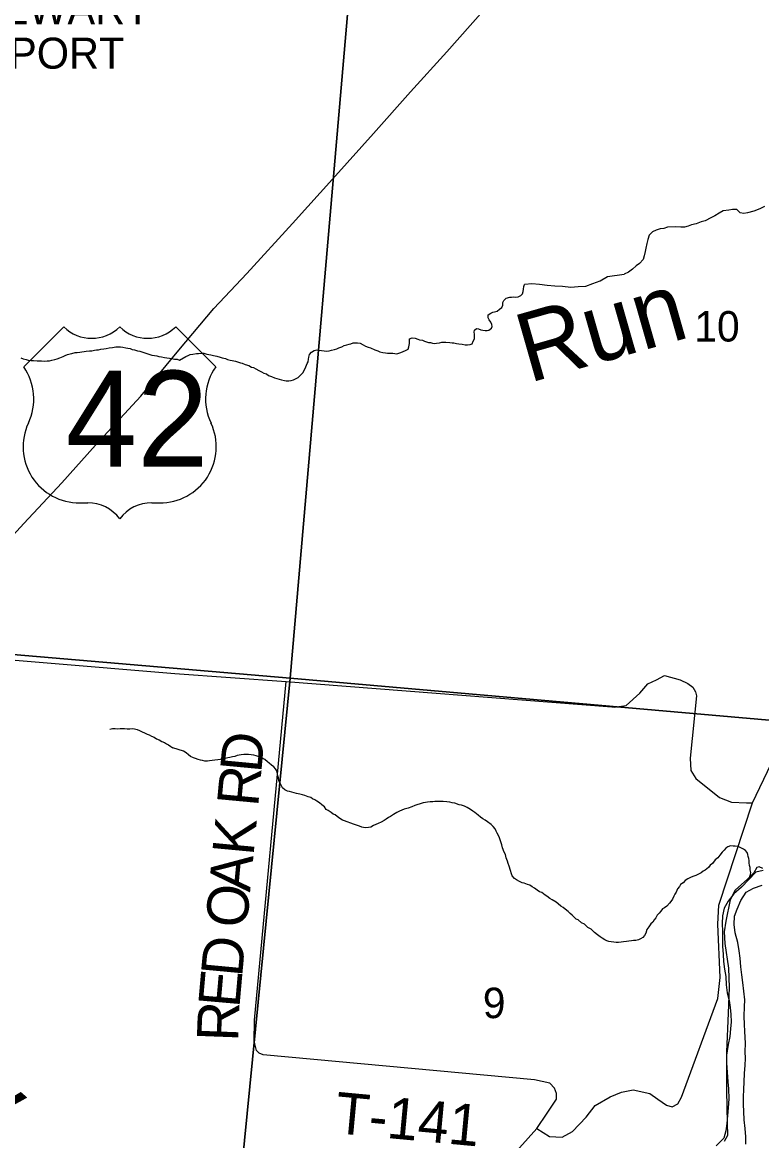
# Model space of a CAD drawing. Extents: x 0 to 1064, y 0 to 440.
# Drawn here: x 311.14 to 327.38, y 290.82 to 315.41 of the extents above; entities that cross this region are included whole.
import ezdxf

# ---------------------------------------------------------------- set-up
doc = ezdxf.new("R2010")
doc.units = 0
for name, color, linetype in [('GM_X_Airport_Text_Class_3', 7, 'Continuous'), ('GM_X_Major_River', 7, 'Continuous'), ('GM_X_Minor_River', 7, 'Continuous'), ('GM_X_Minor_River_Text', 7, 'Continuous'), ('GM_X_Section', 7, 'Continuous'), ('GM_X_Section_Text', 7, 'Continuous'), ('GM_X_Township_Road', 7, 'Continuous'), ('GM_X_Township_Road_Text', 7, 'Continuous'), ('GM_X_US_Location', 7, 'Continuous'), ('GM_X_US_Route', 7, 'Continuous'), ('GM_X_US_Shield', 7, 'Continuous')]:
    doc.layers.add(name, color=color, linetype=linetype)

msp = doc.modelspace()

# ---------------------------------------------------------------- linework, layer by layer
at = {"layer": 'GM_X_Major_River'}
for points in [[(327.417, 296.764), (327.252, 296.724), (327.104, 296.563), (326.937, 296.395), (326.771, 296.252), (326.647, 296.09), (326.56, 295.934), (326.521, 295.765), (326.518, 295.595), (326.521, 295.419), (326.519, 295.261), (326.523, 295.097), (326.538, 294.915), (326.542, 294.763), (326.563, 294.593), (326.597, 294.435), (326.606, 294.247), (326.628, 294.07), (326.668, 293.906), (326.69, 293.754), (326.706, 293.596), (326.709, 293.438), (326.701, 293.281), (326.68, 293.111), (326.647, 292.936), (326.613, 292.7), (326.61, 292.53), (326.625, 292.329), (326.64, 292.117), (326.656, 291.965), (326.658, 291.74), (326.649, 291.546), (326.629, 291.377), (326.614, 291.201), (326.593, 291.038), (326.554, 290.88), (326.381, 290.713)], [(327.032, 290.746), (327.034, 290.909), (327.019, 291.092), (326.997, 291.28), (326.988, 291.462), (326.985, 291.62), (326.981, 291.784), (326.99, 291.947), (326.998, 292.117), (327.007, 292.299), (327.022, 292.481), (327.025, 292.633), (327.021, 292.784), (327.03, 292.96), (327.016, 293.227), (327.006, 293.379), (326.997, 293.561), (327.006, 293.767), (327.014, 293.919), (326.993, 294.107), (326.972, 294.302), (326.944, 294.466), (326.922, 294.648), (326.913, 294.837), (326.891, 294.995), (326.858, 295.177), (326.8, 295.39), (326.779, 295.579), (326.788, 295.755), (326.845, 295.911), (326.927, 296.104), (327.039, 296.285), (327.204, 296.373), (327.394, 296.437)]]:
    msp.add_lwpolyline(points, dxfattribs=at)
at = {"layer": 'GM_X_Minor_River'}
for points in [[(327.443, 311.357), (327.339, 311.308), (327.212, 311.254), (327.072, 311.223), (326.993, 311.205), (326.914, 311.217), (326.835, 311.296), (326.744, 311.29), (326.665, 311.278), (326.537, 311.26), (326.452, 311.211), (326.355, 311.15), (326.269, 311.108), (326.142, 311.041), (326.057, 311.023), (325.941, 310.98), (325.844, 310.956), (325.765, 310.925), (325.686, 310.907), (325.607, 310.907), (325.497, 310.913), (325.315, 310.901), (325.236, 310.877), (325.151, 310.865), (325.066, 310.84), (324.987, 310.804), (324.914, 310.725), (324.883, 310.634), (324.859, 310.543), (324.835, 310.446), (324.823, 310.367), (324.798, 310.276), (324.78, 310.19), (324.701, 310.105), (324.622, 310.051), (324.543, 309.978), (324.458, 309.917), (324.361, 309.869)], [(322.179, 309.651), (322.334, 309.663), (322.504, 309.648), (322.668, 309.627), (322.838, 309.612), (323.007, 309.604), (323.189, 309.582), (323.353, 309.598), (323.518, 309.608), (323.676, 309.666), (323.835, 309.724), (323.995, 309.819), (324.361, 309.869)], [(319.824, 308.444), (319.867, 308.431), (319.928, 308.417), (319.976, 308.398), (320.061, 308.372), (320.103, 308.366), (320.152, 308.352), (320.194, 308.346), (320.237, 308.351), (320.305, 308.362), (320.354, 308.373), (320.396, 308.378), (320.445, 308.378), (320.53, 308.37), (320.579, 308.363), (320.622, 308.362), (320.676, 308.349), (320.731, 308.342), (320.798, 308.335), (320.865, 308.321), (320.92, 308.32), (320.975, 308.325), (321.018, 308.343), (321.043, 308.397), (321.069, 308.451), (321.07, 308.506), (321.071, 308.555), (321.066, 308.597), (321.073, 308.64), (321.117, 308.676), (321.159, 308.669), (321.214, 308.65), (321.256, 308.643), (321.305, 308.636), (321.348, 308.635), (321.391, 308.64), (321.446, 308.682), (321.46, 308.724), (321.454, 308.767), (321.431, 308.816), (321.396, 308.871), (321.372, 308.914), (321.374, 308.975), (321.43, 309.017), (321.473, 309.034), (321.515, 309.04), (321.571, 309.057), (321.62, 309.099), (321.67, 309.14), (321.696, 309.188), (321.697, 309.249), (321.716, 309.292), (321.772, 309.345), (321.846, 309.368), (321.889, 309.368), (321.932, 309.373), (321.974, 309.366), (322.029, 309.371), (322.091, 309.4), (322.128, 309.442), (322.142, 309.491), (322.149, 309.539), (322.156, 309.6), (322.17, 309.642), (322.179, 309.651)], [(311.9, 308.013), (311.962, 308.035), (312.036, 308.063), (312.079, 308.08), (312.128, 308.103), (312.184, 308.119), (312.227, 308.13), (312.294, 308.146), (312.343, 308.151), (312.398, 308.155), (312.441, 308.166), (312.496, 308.17), (312.539, 308.175), (312.612, 308.185), (312.667, 308.189), (312.722, 308.2), (312.765, 308.205), (312.808, 308.209), (312.863, 308.22), (312.924, 308.23), (312.979, 308.24), (313.047, 308.251), (313.12, 308.26), (313.188, 308.277), (313.242, 308.275), (313.291, 308.273), (313.345, 308.266), (313.412, 308.251), (313.454, 308.244), (313.509, 308.236), (313.551, 308.217), (313.599, 308.209), (313.666, 308.189), (313.72, 308.175), (313.762, 308.162), (313.804, 308.148), (313.871, 308.128), (313.913, 308.115), (313.979, 308.094), (314.04, 308.08), (314.094, 308.073), (314.136, 308.059), (314.197, 308.051), (314.258, 308.043), (314.312, 308.035), (314.367, 308.028), (314.421, 308.014), (314.482, 308.006), (314.536, 308.004), (314.59, 307.984), (314.728, 308.062)], [(314.728, 308.062), (314.778, 308.086), (314.821, 308.103), (314.882, 308.114), (314.962, 308.125), (315.01, 308.13), (315.072, 308.135), (315.126, 308.134), (315.193, 308.115), (315.236, 308.108), (315.278, 308.095), (315.339, 308.081), (315.412, 308.068), (315.484, 308.048), (315.527, 308.035), (315.6, 308.016), (315.648, 307.997), (315.703, 307.984), (315.751, 307.97), (315.824, 307.957), (315.866, 307.944), (315.927, 307.925), (315.969, 307.912), (316.03, 307.886), (316.115, 307.866), (316.175, 307.829), (316.217, 307.816), (316.265, 307.791), (316.332, 307.753), (316.392, 307.721), (316.446, 307.696), (316.501, 307.677), (316.549, 307.645), (316.615, 307.62), (316.676, 307.594), (316.73, 307.581), (316.779, 307.562), (316.833, 307.549), (316.894, 307.536), (316.937, 307.529), (316.992, 307.528), (317.041, 307.533), (317.096, 307.55), (317.139, 307.568), (317.195, 307.603), (317.251, 307.651), (317.3, 307.699), (317.332, 307.753), (317.364, 307.831), (317.397, 307.904), (317.416, 307.946), (317.423, 308.001), (317.43, 308.049), (317.45, 308.104), (317.494, 308.158), (317.55, 308.193), (317.611, 308.21), (317.653, 308.203), (317.714, 308.196), (317.769, 308.183), (317.818, 308.182), (317.879, 308.187), (317.928, 308.198), (317.995, 308.215), (318.051, 308.233), (318.094, 308.25), (318.155, 308.273), (318.211, 308.303), (318.266, 308.32), (318.315, 308.331), (318.358, 308.343), (318.407, 308.36), (318.456, 308.365), (318.505, 308.364), (318.56, 308.351), (318.626, 308.32), (318.68, 308.288), (318.735, 308.269), (318.789, 308.25), (318.886, 308.205), (318.946, 308.186), (318.995, 308.167), (319.055, 308.147), (319.116, 308.14), (319.159, 308.133), (319.238, 308.132), (319.281, 308.131), (319.323, 308.124), (319.366, 308.123), (319.409, 308.135), (319.452, 308.152), (319.507, 308.17), (319.556, 308.193), (319.612, 308.222), (319.632, 308.277), (319.645, 308.344), (319.641, 308.411), (319.642, 308.453), (319.703, 308.47), (319.77, 308.463), (319.824, 308.444)], [(311.103, 308.031), (311.157, 308.011), (311.224, 307.997), (311.266, 307.984), (311.327, 307.976), (311.381, 307.974), (311.46, 307.966), (311.515, 307.964), (311.558, 307.963), (311.631, 307.96), (311.679, 307.965), (311.734, 307.969), (311.783, 307.98), (311.851, 307.996), (311.9, 308.013)], [(313.062, 299.872), (313.117, 299.883), (313.178, 299.887), (313.227, 299.88), (313.288, 299.884), (313.343, 299.882), (313.385, 299.881), (313.44, 299.879), (313.501, 299.877), (313.562, 299.881), (313.604, 299.874), (313.659, 299.86), (313.713, 299.84), (313.773, 299.808), (313.821, 299.788), (313.881, 299.762), (313.923, 299.743), (313.976, 299.717), (314.03, 299.691), (314.084, 299.659), (314.144, 299.633), (314.204, 299.601), (314.264, 299.574), (314.306, 299.549), (314.348, 299.523), (314.401, 299.491), (314.443, 299.46)], [(317.474, 298.365), (317.414, 298.385), (317.341, 298.41), (317.292, 298.424), (317.232, 298.437), (317.159, 298.456), (317.11, 298.469), (317.056, 298.483), (317.007, 298.496), (316.965, 298.509), (316.905, 298.534), (316.857, 298.578), (316.821, 298.639), (316.798, 298.688), (316.775, 298.737), (316.764, 298.798), (316.753, 298.847), (316.742, 298.89), (316.731, 298.951), (316.701, 298.994), (316.666, 299.038), (316.612, 299.081), (316.564, 299.119), (316.522, 299.15), (316.462, 299.199), (316.402, 299.237), (316.36, 299.256), (316.317, 299.269), (316.275, 299.282), (316.22, 299.301), (316.166, 299.308), (316.105, 299.316), (316.05, 299.31), (316.007, 299.311), (315.946, 299.306), (315.903, 299.295), (315.854, 299.29), (315.805, 299.272), (315.756, 299.261), (315.694, 299.244), (315.652, 299.239), (315.59, 299.228), (315.535, 299.216), (315.486, 299.205), (315.431, 299.194), (315.364, 299.189), (315.309, 299.178), (315.248, 299.173), (315.205, 299.168), (315.15, 299.169), (315.095, 299.182), (315.053, 299.189), (314.998, 299.202), (314.944, 299.221), (314.895, 299.24), (314.835, 299.272), (314.787, 299.303), (314.733, 299.347), (314.679, 299.384), (314.443, 299.46)], [(322.665, 296.201), (322.623, 296.22), (322.551, 296.276), (322.503, 296.295), (322.449, 296.333), (322.389, 296.371), (322.34, 296.402), (322.286, 296.439), (322.238, 296.452), (322.165, 296.484), (322.117, 296.491), (322.063, 296.523), (321.996, 296.554), (321.954, 296.585), (321.901, 296.647), (321.883, 296.69), (321.861, 296.764), (321.832, 296.855), (321.815, 296.917), (321.798, 296.966), (321.769, 297.039), (321.753, 297.112), (321.723, 297.162), (321.689, 297.26), (321.672, 297.327), (321.649, 297.394), (321.621, 297.48), (321.597, 297.535), (321.574, 297.584), (321.551, 297.627), (321.527, 297.677), (321.486, 297.732), (321.438, 297.776), (321.36, 297.832), (321.306, 297.869), (321.258, 297.901), (321.204, 297.938), (321.15, 297.982), (321.078, 298.038), (321.036, 298.069), (320.982, 298.1), (320.91, 298.144), (320.855, 298.176), (320.789, 298.195), (320.734, 298.208), (320.637, 298.241), (320.583, 298.248), (320.534, 298.261), (320.467, 298.274), (320.382, 298.276), (320.29, 298.277), (320.248, 298.278), (320.199, 298.279), (320.156, 298.274), (320.101, 298.275), (320.04, 298.264), (319.997, 298.258), (319.942, 298.247), (319.881, 298.23), (319.807, 298.207), (319.764, 298.19), (319.696, 298.16), (319.616, 298.131), (319.53, 298.109), (319.426, 298.068), (319.364, 298.039), (319.296, 297.997), (319.228, 297.95), (319.185, 297.926), (319.129, 297.891), (319.085, 297.861), (319.024, 297.826), (318.956, 297.797), (318.907, 297.773), (318.851, 297.75), (318.795, 297.714), (318.74, 297.709), (318.679, 297.704), (318.637, 297.705), (318.594, 297.718), (318.546, 297.737), (318.461, 297.763), (318.413, 297.782), (318.358, 297.801), (318.273, 297.833), (318.219, 297.853), (318.171, 297.872), (318.11, 297.909), (318.056, 297.947), (318.008, 297.984), (317.966, 298.003), (317.924, 298.035), (317.858, 298.085), (317.816, 298.104), (317.775, 298.159), (317.721, 298.203), (317.667, 298.252), (317.607, 298.29), (317.565, 298.315), (317.516, 298.34), (317.474, 298.365)], [(327.104, 296.563), (327.141, 296.673), (327.142, 296.722), (327.131, 296.777), (327.127, 296.825), (327.115, 296.874), (327.111, 296.929), (327.106, 296.984), (327.101, 297.027), (327.089, 297.07), (327.078, 297.112), (327.061, 297.155), (327.025, 297.199), (326.983, 297.23), (326.899, 297.274), (326.856, 297.293), (326.802, 297.3), (326.753, 297.301), (326.698, 297.302), (326.643, 297.285), (326.599, 297.255), (326.562, 297.213), (326.512, 297.165), (326.462, 297.099), (326.418, 297.039), (326.362, 296.998), (326.305, 296.92), (326.249, 296.878), (326.212, 296.83), (326.143, 296.77), (326.1, 296.747), (326.056, 296.711), (326.007, 296.688), (325.939, 296.652), (325.872, 296.629), (325.822, 296.606), (325.761, 296.577), (325.705, 296.541), (325.661, 296.493), (325.599, 296.452), (325.58, 296.409), (325.536, 296.362), (325.504, 296.289), (325.478, 296.241), (325.453, 296.199), (325.421, 296.132), (325.39, 296.084), (325.358, 296.042), (325.302, 295.982), (325.246, 295.941), (325.203, 295.917), (325.165, 295.869), (325.128, 295.827), (325.084, 295.78), (325.058, 295.719), (325.02, 295.677), (324.989, 295.629), (324.951, 295.587), (324.901, 295.527), (324.863, 295.467), (324.837, 295.388), (324.805, 295.334), (324.768, 295.286), (324.718, 295.263), (324.675, 295.239), (324.62, 295.222), (324.565, 295.223), (324.522, 295.218), (324.461, 295.207), (324.412, 295.201), (324.345, 295.191), (324.296, 295.185), (324.234, 295.18), (324.186, 295.181), (324.131, 295.188), (324.076, 295.195), (324.028, 295.202), (323.979, 295.215), (323.937, 295.241), (323.877, 295.278), (323.835, 295.303), (323.775, 295.347), (323.709, 295.403), (323.637, 295.471), (323.565, 295.509), (323.487, 295.584), (323.421, 295.615), (323.349, 295.677), (323.307, 295.696), (323.265, 295.734), (323.217, 295.783), (323.175, 295.814), (323.133, 295.858), (323.062, 295.914), (323.02, 295.951), (322.971, 295.976), (322.912, 296.032), (322.864, 296.064), (322.779, 296.12), (322.731, 296.145), (322.665, 296.201)]]:
    msp.add_lwpolyline(points, dxfattribs=at)
at = {"layer": 'GM_X_Section'}
for points in [[(301.712, 320.115), (318.433, 317.364), (317.022, 300.99), (300.126, 302.432)], [(317.022, 300.99), (315.434, 284.894), (298.706, 286.183), (300.126, 302.432)]]:
    msp.add_lwpolyline(points, close=True, dxfattribs=at)
for points in [[(328.553, 299.977), (317.022, 300.99), (318.433, 317.364)], [(315.434, 284.894), (317.022, 300.99), (328.553, 299.977)], [(327.407, 296.81), (327.329, 296.842), (327.274, 296.825), (327.212, 296.711), (327.07, 296.574), (326.799, 296.33), (326.692, 296.114), (326.599, 295.649), (326.559, 295.413), (326.573, 295.158), (326.654, 294.612), (326.671, 294.187), (326.649, 293.63), (326.61, 292.776), (326.613, 291.928), (326.625, 291.207), (326.633, 290.94), (326.557, 290.802)]]:
    msp.add_lwpolyline(points, dxfattribs=at)
at = {"layer": 'GM_X_Township_Road'}
for points in [[(327.05, 298.253), (327.055, 298.253), (327.182, 298.248), (328.08, 300.132), (328.744, 301.332), (329.59, 302.542), (329.952, 302.859), (330.362, 303.164), (330.993, 303.636), (331.751, 304.532), (332.201, 305.103), (332.715, 305.965), (333.817, 307.086)], [(308.609, 301.586), (314.486, 301.092), (316.936, 300.916), (324.09, 300.359), (324.091, 300.359)], [(316.245, 292.953), (316.231, 293.007), (316.237, 293.469), (316.936, 300.916)], [(324.091, 300.359), (324.138, 300.355), (324.405, 300.389), (324.706, 300.658), (324.878, 300.863), (325.074, 300.957), (325.251, 301.046), (325.589, 300.951), (325.758, 300.87), (325.873, 300.79), (325.932, 300.692), (325.949, 300.601), (325.811, 299.23), (325.826, 298.963), (325.939, 298.785), (326.456, 298.366), (326.721, 298.266), (327.05, 298.253)], [(322.44, 291.092), (322.723, 290.918), (322.996, 290.903), (323.228, 291.028), (323.523, 291.34), (323.726, 291.598), (324.056, 291.789), (324.3, 291.889), (324.562, 291.941), (324.925, 291.857), (325.1, 291.734), (325.292, 291.604), (325.413, 291.566), (325.541, 291.631), (325.622, 291.782), (326.419, 293.946), (326.474, 294.407), (326.421, 295.585), (326.445, 296.004), (327.182, 298.248)], [(322.44, 291.092), (322.668, 291.429), (322.878, 291.736), (322.874, 291.858), (322.833, 291.98), (322.731, 292.084), (322.392, 292.161), (316.428, 292.713), (316.343, 292.745), (316.283, 292.806), (316.246, 292.95), (316.245, 292.953)], [(321.189, 284.112), (321.22, 284.461), (321.35, 285.889), (321.453, 287.37), (321.491, 288.45), (321.378, 289.162), (321.352, 289.526), (321.428, 289.781), (321.806, 290.377), (322.44, 291.092)]]:
    msp.add_lwpolyline(points, dxfattribs=at)
at = {"layer": 'GM_X_US_Route'}
msp.add_lwpolyline([(308.609, 301.586), (309.421, 302.479), (310.308, 303.449), (311.17, 304.389), (312.001, 305.282), (312.745, 306.115), (313.737, 307.192), (314.577, 308.201), (315.347, 309.115), (316.07, 309.884), (317.074, 310.986), (318.021, 312.034), (318.855, 312.965), (319.664, 313.877), (320.467, 314.76), (321.264, 315.661), (321.91, 316.39), (322.706, 317.279), (323.547, 318.212)], dxfattribs=at)
at = {"layer": 'GM_X_US_Shield'}
for p, q in [((312.046, 308.713), (311.167, 307.834)), ((315.385, 307.834), (314.507, 308.713)), ((312.397, 304.846), (312.573, 304.846)), ((313.979, 304.846), (314.155, 304.846))]:
    msp.add_line(p, q, dxfattribs=at)
for centre, radius, start, end in [((312.661, 309.34), 0.879, 225.573, 314.427), ((313.891, 309.34), 0.879, 225.573, 314.427), ((310.159, 307.128), 1.23, 334.5471, 35.0009), ((316.393, 307.128), 1.23, 144.9991, 205.4529), ((312.383, 306.076), 1.23, 154.8319, 270.6383), ((314.169, 306.076), 1.23, 269.3617, 25.1681), ((312.573, 303.967), 0.879, 36.8699, 90), ((313.979, 303.967), 0.879, 90, 143.1301)]:
    msp.add_arc(centre, radius, start, end, dxfattribs=at)

# ---------------------------------------------------------------- texts
at = {"layer": 'GM_X_Airport_Text_Class_3'}
for s, p in [('RED STEWART', (307.316, 315.363)), ('AIRFIELD AIRPORT', (304.969, 314.389))]:
    msp.add_text(s, height=0.68182, rotation=0, dxfattribs=at).set_placement(p)
at = {"layer": 'GM_X_Minor_River_Text'}
for s, height, rotation, p in [('Run', 1.5151, 15.9328, (322.265, 307.475)), ('Dry', 1.515, 318.4598, (308.118, 292.986))]:
    msp.add_text(s, height=height, rotation=rotation, dxfattribs=at).set_placement(p)
at = {"layer": 'GM_X_Section_Text'}
for s, height, p in [('10', 0.6697, (325.903, 308.39)), ('9', 0.67, (321.256, 293.517))]:
    msp.add_text(s, height=height, rotation=0, dxfattribs=at).set_placement(p)
at = {"layer": 'GM_X_Township_Road_Text'}
for s, height, rotation, p in [('D', 0.909, 84.641, (316.385, 298.891)), ('R', 0.909, 84.6413, (316.316, 298.148)), ('K', 0.909, 84.641, (316.215, 297.072)), ('A', 0.909, 84.641, (316.14, 296.276)), ('O', 0.909, 84.6406, (316.065, 295.479)), ('D', 0.909, 84.641, (315.964, 294.404)), ('E', 0.909, 84.9965, (315.905, 293.728)), ('R', 0.909, 87.8646, (315.878, 292.994)), ('T-141', 0.9091, 354.6526, (317.982, 290.992))]:
    msp.add_text(s, height=height, rotation=rotation, dxfattribs=at).set_placement(p)
at = {"layer": 'GM_X_US_Location'}
for s in ['0', '/']:
    msp.add_text(s, height=0.00303, dxfattribs=at).set_placement((313.275, 306.675))
msp.add_text('42', height=0.00303, rotation=0, dxfattribs=at).set_placement((312.649, 306.047))
at = {"layer": 'GM_X_US_Shield'}
msp.add_text('42', height=2.1094, dxfattribs=at).set_placement((312.089, 305.637))

doc.saveas('drawing.dxf')
